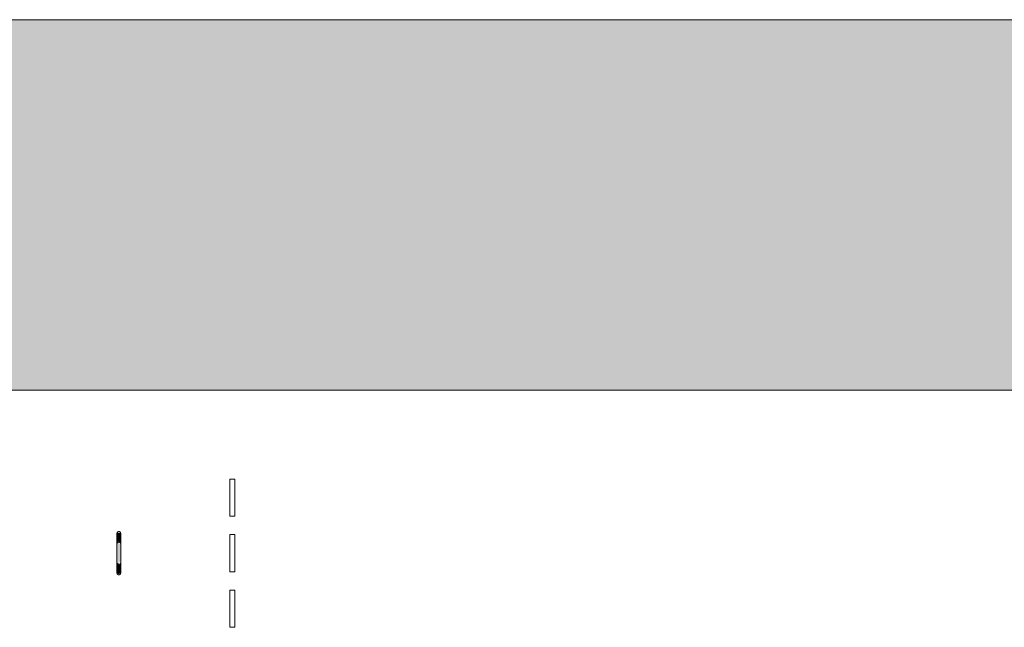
# Model space of a CAD drawing. Header units: millimetres. Extents: x 5980700 to 6194397, y -12939 to 2351883.
# Tile 429 of 587: x 6096857 to 6099516, y -10766 to -9126. Entities that reach past the tile are written whole.
import ezdxf

# ---------------------------------------------------------------- set-up
doc = ezdxf.new("R2010")
doc.units = ezdxf.units.MM
for name, color, linetype, lineweight in [('A-FLOR', 192, 'Continuous', 18), ('A-FLOR-PATT', 8, 'Continuous', 18), ('A-WALL', 113, 'Continuous', 18), ('P-SANR-FIXT', 6, 'Continuous', 9)]:
    doc.layers.add(name, color=color, linetype=linetype, lineweight=lineweight)

# ---------------------------------------------------------------- blocks, each defined once
blk = doc.blocks.new('BE-PMSa-MOD-ARQ-CONEXAODOFUTURO-EX-000-R_rvt-2-PLANTA DE CAIMENTO DE PISOS - 1 PAV_')
at = {"layer": 'A-FLOR-PATT', "lineweight": 5}
h = blk.add_hatch(dxfattribs=at)
h.set_pattern_fill('FP_2', color=135, style=0, pattern_type=2)
h.set_pattern_definition([(0, (0, 0), (812.8, 203.2), [33.528, -576.072, 33.528, -576.072, -3251.2]), (0, (0, 0), (812.8, 203.2), [-1219.2, 33.528, -1185.672, 33.528, -576.072, -1422.4]), (0, (0, 0), (812.8, 203.2), [-3048, 33.528, -372.872, 33.528, -982.472]), (120, (304.8, 101.6), (-582.3764, 602.3054), [33.528, -576.072, 33.528, -576.072, -3251.2]), (120, (304.8, 101.6), (-582.3764, 602.3054), [-1219.2, 33.528, -1185.672, 33.528, -576.072, -1422.4]), (120, (304.8, 101.6), (-582.3764, 602.3054), [-3048, 33.528, -372.872, 33.528, -982.472]), (240, (406.4, 508), (-230.4236, -805.5054), [33.528, -576.072, 33.528, -576.072, -3251.2]), (240, (406.4, 508), (-230.4236, -805.5054), [-1219.2, 33.528, -1185.672, 33.528, -576.072, -1422.4]), (240, (406.4, 508), (-230.4236, -805.5054), [-3048, 33.528, -372.872, 33.528, -982.472])])
h.paths.add_polyline_path([(-15966.9, 4711.1), (-15966.8, 4712.9), (-15965.6, 4712.4)])
h.paths.add_polyline_path([(3731.2, -10125.8), (14705.4, -10125.8), (14705.4, -9779.9), (14699.4, -9779.9), (14699.4, -9763.2), (14681.7, -9763.8), (14671, -9768.5), (14665.9, -9782.6), (14665.9, -9856.3), (14670.7, -9865.1), (14677.5, -9868.5), (14678.4, -9869.2), (14678.4, -9881), (14674.1, -9882.1), (14663.1, -9878), (14654.3, -9868.6), (14652, -9860), (14651.9, -9855.7), (14650.9, -9855.7), (14651.9, -9780.7), (14653.7, -9770.1), (14656.9, -9762.9), (14667.1, -9752.6), (14683.4, -9748.2), (14699.4, -9748.2), (14699.4, -9731.6), (14705.4, -9731.6), (14705.4, -9705.7), (14755.4, -9705.7), (14755.4, -9754.7), (14795.4, -9754.7), (14796, -9756.7), (14812.4, -9756.7), (14811.4, -9815.7), (14810.3, -9815.7), (14811.5, -9818.2), (14811.4, -9819.3), (14811.4, -9820.9), (14827.4, -9827.2), (14827.4, -10125.8), (21231.4, -10125.8), (21231.4, 5919.2), (12003.9, 5918.5), (12003.9, 5447.2), (12268.9, 5447.2), (12268.9, 4674.2), (15653.9, 4674.2), (15653.9, 5447.2), (15923.9, 5447.2), (15923.9, 4674.2), (19560.4, 4674.2), (19559.8, 4677.2), (19558.6, 4677.2), (19558.9, 4681.2), (19560.4, 4681.2), (19559.8, 4682.6), (19558, 4682.6), (19558.9, 4695.3), (19588, 4695.2), (19586.9, 4682.5), (19585.4, 4682.5), (19586, 4681.2), (19587.2, 4681.2), (19586.9, 4677.2), (19585.4, 4677.1), (19586, 4674.2), (19999.4, 4674.2), (19999.4, 5447.2), (20269.4, 5447.2), (20269.4, 4280.7), (20299.4, 4280.7), (20298.5, 1530.7), (20269.4, 1530.7), (20269.4, 1143.6), (20299.4, 1143.6), (20298.5, -1606.4), (20269.4, -1606.4), (20269.4, -2040.2), (20299.4, -2040.2), (20298.5, -4790.2), (20269.4, -4790.2), (20269.4, -5273.9), (20299.4, -5273.9), (20298.5, -8023.9), (20269.4, -8023.9), (20269.4, -9308.8), (19999.4, -9308.8), (19999.4, -8513.8), (19913.4, -8513.8), (19913.4, -8347.8), (19635.4, -8348), (19635.4, -8377.8), (16285.4, -8377), (16285.4, -8347.8), (15971.9, -8348), (15971.9, -8513.8), (15921.4, -8513.8), (15921.4, -9312.6), (15651.4, -9312.6), (15651.4, -8513.8), (15603.4, -8513.8), (15603.4, -8377.8), (12316.9, -8377.8), (12316.9, -8513.8), (12293.9, -8513.8), (12293.9, -9312.6), (11998.9, -9312.6), (11998.9, -8513.8), (11950.9, -8513.8), (11950.9, -8347.8), (11867.6, -8348), (11867.6, -8377.8), (8517.6, -8377), (8517.6, -8347.8), (8434.4, -8348), (8434.4, -8513.8), (8386.4, -8513.8), (8386.4, -9312.6), (8116.4, -9312.6), (8116.4, -9125.8), (2121.4, -9125.8), (2121.4, -9312.6), (1851.4, -9312.6), (1851.4, -9125.8), (-4143.6, -9125.8), (-4143.6, -9312.6), (-4413.6, -9312.6), (-4413.6, -8513.8), (-4461.6, -8513.8), (-4461.6, -8347.8), (-4547.4, -8348), (-4547.4, -8377.8), (-7897.4, -8377), (-7897.4, -8347.8), (-7983.1, -8348), (-7983.1, -8513.8), (-8031.1, -8513.8), (-8031.1, -9308.8), (-8301.1, -9308.8), (-8301.1, -8513.8), (-8349.1, -8513.8), (-8349.1, -8347.8), (-8354.9, -8348), (-8354.9, -8377.8), (-11704.9, -8377), (-11705.7, -8347.8), (-11710.6, -8348), (-11710.6, -8513.8), (-11758.6, -8513.8), (-11758.6, -9308.8), (-12028.6, -9308.8), (-12028.6, -8513.8), (-12076.6, -8513.8), (-12076.6, -8347.8), (-12498.6, -8348), (-12498.6, -8377.8), (-15848.6, -8377), (-15848.6, -8347.8), (-16270.6, -8348), (-16270.6, -8513.8), (-16356.6, -8513.8), (-16356.6, -9308.8), (-16626.6, -9308.8), (-16626.6, -7987.1), (-16656.6, -7987.1), (-16655.7, -5237.1), (-16626.6, -5237.1), (-16626.6, -4803.3), (-16656.6, -4803.3), (-16655.7, -2053.3), (-16626.6, -2053.3), (-16626.6, -1620.8), (-16656.6, -1620.8), (-16655.7, 1129.2), (-16626.6, 1129.2), (-16626.6, 1534.2), (-16656.6, 1534.2), (-16655.8, 4291.7), (-16626.6, 4291.7), (-16626.6, 5479.2), (-16356.6, 5479.2), (-16356.6, 4674.2), (-15971.5, 4674.2), (-15969.3, 4707.1), (-15967.8, 4710.3), (-15962.3, 4714.1), (-15960.9, 4714.7), (-15959.8, 4714.7), (-15959.8, 4715.8), (-15957.8, 4715.3), (-15956.7, 4714.5), (-15954.5, 4715.1), (-15948.7, 4712.4), (-15947.7, 4710.3), (-15946.3, 4709), (-15944.3, 4699), (-15943.8, 4697.9), (-15944, 4674.2), (-12028.6, 4674.2), (-12028.6, 5447.2), (-11733.6, 5446.9), (-11733.6, 4674.2), (-8301.1, 4674.2), (-8301.1, 5447.2), (-8031.1, 5447.2), (-8031.1, 5919.2), (-17588.6, 5919.2), (-17588.6, -10125.8), (1375.7, -10125.8)])
h.paths.add_polyline_path([(14665.7, -9780.7), (14665.6, -9779.8), (14665.6, -9780.7)])
h.paths.add_polyline_path([(-16089.7, -8758.1), (-16115.5, -8754.7), (-16139.7, -8744.7), (-16160.4, -8728.8), (-16176.3, -8708.1), (-16186.3, -8684), (-16189.7, -8658.1), (-16186.3, -8632.2), (-16176.3, -8608.1), (-16160.4, -8587.4), (-16139.7, -8571.5), (-16115.5, -8561.5), (-16089.7, -8558.1), (-16063.8, -8561.5), (-16039.7, -8571.5), (-16018.9, -8587.4), (-16003.1, -8608.1), (-15993.1, -8632.2), (-15989.7, -8658.1), (-15993.1, -8684), (-16003.1, -8708.1), (-16021.2, -8730.5), (-16039.7, -8744.7), (-16063.8, -8754.7)])
h.paths.add_polyline_path([(19732.7, -8754.7), (19706.8, -8751.3), (19682.7, -8741.3), (19660, -8722.8), (19646.1, -8704.7), (19636.1, -8680.5), (19632.7, -8648.7), (19632.7, -8622.8), (19636.1, -8596.9), (19646.1, -8572.8), (19662, -8552.1), (19682.7, -8536.2), (19706.8, -8526.2), (19732.7, -8522.8), (19758.6, -8526.2), (19782.7, -8536.2), (19803.4, -8552.1), (19819.3, -8572.8), (19829.3, -8596.9), (19832.7, -8628.4), (19832.7, -8654.7), (19827.9, -8684), (19816.7, -8708.1), (19803.4, -8725.4), (19782.7, -8741.3), (19758.6, -8751.3)])
h.paths.add_polyline_path([(15648.4, -8468.8), (15650.9, -8468.8), (15650.9, -8347.8), (15648.4, -8348)])
h.paths.add_polyline_path([(19588.8, 4677.1), (19587.2, 4677.2), (19588.2, 4681.2)])
h.paths.add_polyline_path([(19557, 4677.1), (19558.3, 4678.4), (19558, 4677.2), (19557.1, 4677.1)])
h.paths.add_polyline_path([(19572.9, 4728.1), (19572.9, 4726.7), (19573.5, 4727.7)])
h.paths.add_polyline_path([(19575.7, 4695.6), (19572.6, 4696.4), (19568.9, 4696.4), (19559.3, 4696.3), (19559.3, 4718), (19562.4, 4722.5), (19569.3, 4726.3), (19567.3, 4727.1), (19574.7, 4727.8), (19576.1, 4726.5), (19576.8, 4726.2), (19583.6, 4722.3), (19587.5, 4715.6), (19587.5, 4707.7), (19586.3, 4704.1), (19585.9, 4696.3), (19576.1, 4696)])
h.paths.add_polyline_path([(-15957.8, 4718.7), (-15954.5, 4717), (-15955.2, 4716.8)])
h.paths.add_polyline_path([(-15960.3, 4716.8), (-15961, 4718.1), (-15959.7, 4717.2), (-15960.1, 4717)])
h.paths.add_polyline_path([(19732.7, 4730.2), (19706.8, 4733.6), (19682.7, 4743.6), (19662, 4759.5), (19646.1, 4780.2), (19636.1, 4804.4), (19632.7, 4830.2), (19636.1, 4856.1), (19646.1, 4880.2), (19662, 4901), (19682.7, 4916.8), (19706.8, 4926.8), (19732.7, 4930.2), (19758.6, 4926.8), (19782.7, 4916.8), (19803.4, 4901), (19819.3, 4880.2), (19829.3, 4856.1), (19832.7, 4830.2), (19829.3, 4804.4), (19819.3, 4780.2), (19803.4, 4759.5), (19782.7, 4743.6), (19758.6, 4733.6)])
h.paths.add_polyline_path([(-16089.7, 4736.4), (-16115.5, 4739.8), (-16139.7, 4749.8), (-16160.4, 4765.7), (-16176.3, 4786.4), (-16186.3, 4810.5), (-16189.7, 4836.4), (-16186.3, 4862.3), (-16176.3, 4886.4), (-16160.4, 4907.1), (-16139.7, 4923), (-16115.5, 4933), (-16089.7, 4936.4), (-16063.8, 4933), (-16039.7, 4923), (-16018.9, 4907.1), (-16003.1, 4886.4), (-15993.1, 4862.3), (-15989.7, 4836.4), (-15993.1, 4810.5), (-16003.1, 4786.4), (-16018.9, 4765.7), (-16039.7, 4749.8), (-16063.8, 4739.8)])
at = {"layer": 'A-FLOR', "color": 250, "lineweight": 5}
blk.add_line((-17588.6, -10125.8), (14705.4, -10125.8), dxfattribs=at)
at = {"layer": 'A-WALL', "color": 250, "lineweight": 5}
blk.add_line((8116.4, -9125.8), (2121.4, -9125.8), dxfattribs=at)
blk = doc.blocks.new('ESG_Caixa de Inspeção de Alvenaria - Caixa de Inspeção de Alvenaria-25572308-PLANTA DE CAIMENTO DE PISOS - 1 PAV_')
at = {"layer": 'P-SANR-FIXT'}
h = blk.add_hatch(color=55, dxfattribs=at)
h.paths.add_polyline_path([(-25, -2.5), (-27.4, 0), (-29.8, 0), (-27.3, -1.3)])
h.paths.add_polyline_path([(-25, -3.5), (-30.9, 0), (-54.5, 0), (-55.6, -2.5), (-54.1, -3.6), (-45.1, -5), (-30, -4.3)])
for points in [[(-25, 3.5), (-40.5, 4.9), (-52.3, 4), (-54.4, 4.3), (-55, 1.9), (-54.5, 0), (-29.8, 0), (-26.4, 2.5)], [(25, 1.3), (25, 5), (-25, 4.3), (-25, 0), (25, 0)], [(25, -1.3), (25, 0), (-25, 0), (-25, -5), (25, -4.3), (25, -2.5)], [(56.2, 0), (54.5, 4.6), (47.1, 5), (38.7, 4.5), (31.3, 4.9), (25.9, 3.5), (31.3, 0), (54.5, 0)]]:
    blk.add_hatch(color=55, dxfattribs=at).paths.add_polyline_path(points)
h = blk.add_hatch(color=55, dxfattribs=at)
h.paths.add_polyline_path([(56.2, 0), (29.8, 0), (25, -4.3), (37.2, -4.8), (43.7, -4.3), (53, -4.9), (55.5, -3.5), (56.1, -0.5)])
h.paths.add_polyline_path([(29.8, 0), (27.4, 0), (27.4, -1.2)])
at = {"layer": 'P-SANR-FIXT', "color": 53}
for p, q in [((-200, 313), (-200, 300)), ((-200, 313), (-100, 313)), ((-100, 300), (-200, 300)), ((-100, 300), (-100, 313)), ((-50, 313), (-50, 300)), ((-50, 313), (50, 313)), ((50, 300), (-50, 300)), ((50, 300), (50, 313)), ((100, 313), (100, 300)), ((100, 313), (200, 313)), ((200, 300), (100, 300)), ((200, 300), (200, 313)), ((25, 5), (-25, 5)), ((-25, -5), (25, -5))]:
    blk.add_line(p, q, dxfattribs=at)
at = {"layer": 'P-SANR-FIXT', "color": 53, "flags": 128}
for points in [[(-58.3, 0), (-58.3, 0.2), (-58.3, 0.4), (-58.3, 0.6), (-58.3, 0.8), (-58.2, 1), (-58.2, 1.2), (-58.1, 1.4), (-58.1, 1.6), (-58, 1.8), (-57.9, 1.9), (-57.9, 2.1), (-57.8, 2.3), (-57.7, 2.5), (-57.6, 2.7), (-57.5, 2.8), (-57.3, 3), (-57.2, 3.1), (-57.1, 3.3), (-57, 3.4), (-56.8, 3.6), (-56.7, 3.7), (-56.5, 3.9), (-56.4, 4), (-56.2, 4.1), (-56, 4.2), (-55.9, 4.3), (-55.7, 4.4), (-55.5, 4.5), (-55.3, 4.6), (-55.1, 4.7), (-55, 4.7), (-54.8, 4.8), (-54.6, 4.8), (-54.4, 4.9), (-54.2, 4.9), (-54, 5), (-53.8, 5), (-53.6, 5), (-53.4, 5), (-53.3, 5)], [(-53.3, -5), (-53.5, -5), (-53.7, -5), (-53.9, -5), (-54.1, -4.9), (-54.3, -4.9), (-54.5, -4.9), (-54.7, -4.8), (-54.9, -4.7), (-55.1, -4.7), (-55.3, -4.6), (-55.5, -4.5), (-55.6, -4.4), (-55.8, -4.3), (-56, -4.2), (-56.2, -4.1), (-56.3, -4), (-56.5, -3.9), (-56.6, -3.8), (-56.8, -3.6), (-56.9, -3.5), (-57.1, -3.3), (-57.2, -3.2), (-57.3, -3), (-57.4, -2.9), (-57.5, -2.7), (-57.6, -2.5), (-57.7, -2.4), (-57.8, -2.2), (-57.9, -2), (-58, -1.8), (-58.1, -1.6), (-58.1, -1.4), (-58.2, -1.2), (-58.2, -1), (-58.3, -0.8), (-58.3, -0.7), (-58.3, -0.5), (-58.3, -0.3), (-58.3, -0.1), (-58.3, 0)], [(-25, 5), (-26.1, 5), (-27.3, 5), (-28.4, 5), (-29.5, 5), (-30.6, 5), (-31.7, 5), (-32.8, 5), (-33.9, 5), (-35, 5), (-36, 5), (-37.1, 5), (-38.1, 5), (-39.1, 5), (-40.1, 5), (-41, 5), (-41.9, 5), (-42.8, 5), (-43.7, 5), (-44.5, 5), (-45.3, 5), (-46.1, 5), (-46.8, 5), (-47.5, 5), (-48.2, 5), (-48.8, 5), (-49.4, 5), (-50, 5), (-50.5, 5), (-51, 5), (-51.4, 5), (-51.8, 5), (-52.1, 5), (-52.4, 5), (-52.7, 5), (-52.9, 5), (-53.1, 5), (-53.2, 5), (-53.3, 5), (-53.3, 5)], [(-53.3, 5), (-53.3, 5), (-53.3, 5)], [(53.3, 5), (53.3, 5), (53.2, 5), (53.1, 5), (53, 5), (52.8, 5), (52.5, 5), (52.2, 5), (51.9, 5), (51.5, 5), (51.1, 5), (50.6, 5), (50.1, 5), (49.6, 5), (49, 5), (48.4, 5), (47.7, 5), (47, 5), (46.3, 5), (45.5, 5), (44.7, 5), (43.9, 5), (43.1, 5), (42.2, 5), (41.2, 5), (40.3, 5), (39.3, 5), (38.4, 5), (37.3, 5), (36.3, 5), (35.3, 5), (34.2, 5), (33.1, 5), (32, 5), (30.9, 5), (29.8, 5), (28.7, 5), (27.6, 5), (26.4, 5), (25.3, 5), (25, 5)], [(53.3, 5), (53.5, 5), (53.7, 5), (53.9, 5), (54.1, 4.9), (54.3, 4.9), (54.5, 4.9), (54.7, 4.8), (54.9, 4.7), (55.1, 4.7), (55.3, 4.6), (55.5, 4.5), (55.6, 4.4), (55.8, 4.3), (56, 4.2), (56.2, 4.1), (56.3, 4), (56.5, 3.9), (56.6, 3.8), (56.8, 3.6), (56.9, 3.5), (57.1, 3.3), (57.2, 3.2), (57.3, 3), (57.4, 2.9), (57.5, 2.7), (57.6, 2.5), (57.7, 2.4), (57.8, 2.2), (57.9, 2), (58, 1.8), (58.1, 1.6), (58.1, 1.4), (58.2, 1.2), (58.2, 1), (58.3, 0.8), (58.3, 0.7), (58.3, 0.5), (58.3, 0.3), (58.3, 0.1), (58.3, 0)], [(53.3, 5), (53.3, 5), (53.3, 5)], [(58.3, 0), (58.3, -0.2), (58.3, -0.4), (58.3, -0.6), (58.3, -0.8), (58.2, -1), (58.2, -1.2), (58.1, -1.4), (58.1, -1.6), (58, -1.8), (57.9, -1.9), (57.9, -2.1), (57.8, -2.3), (57.7, -2.5), (57.6, -2.7), (57.5, -2.8), (57.3, -3), (57.2, -3.1), (57.1, -3.3), (57, -3.4), (56.8, -3.6), (56.7, -3.7), (56.5, -3.9), (56.4, -4), (56.2, -4.1), (56, -4.2), (55.9, -4.3), (55.7, -4.4), (55.5, -4.5), (55.3, -4.6), (55.1, -4.7), (55, -4.7), (54.8, -4.8), (54.6, -4.8), (54.4, -4.9), (54.2, -4.9), (54, -5), (53.8, -5), (53.6, -5), (53.4, -5), (53.3, -5)], [(-53.3, -5), (-53.3, -5), (-53.3, -5)], [(-53.3, -5), (-53.3, -5), (-53.2, -5), (-53.1, -5), (-53, -5), (-52.8, -5), (-52.5, -5), (-52.2, -5), (-51.9, -5), (-51.5, -5), (-51.1, -5), (-50.6, -5), (-50.1, -5), (-49.6, -5), (-49, -5), (-48.4, -5), (-47.7, -5), (-47, -5), (-46.3, -5), (-45.5, -5), (-44.7, -5), (-43.9, -5), (-43.1, -5), (-42.2, -5), (-41.2, -5), (-40.3, -5), (-39.3, -5), (-38.4, -5), (-37.3, -5), (-36.3, -5), (-35.3, -5), (-34.2, -5), (-33.1, -5), (-32, -5), (-30.9, -5), (-29.8, -5), (-28.7, -5), (-27.6, -5), (-26.4, -5), (-25.3, -5), (-25, -5)], [(25, -5), (26.1, -5), (27.3, -5), (28.4, -5), (29.5, -5), (30.6, -5), (31.7, -5), (32.8, -5), (33.9, -5), (35, -5), (36, -5), (37.1, -5), (38.1, -5), (39.1, -5), (40.1, -5), (41, -5), (41.9, -5), (42.8, -5), (43.7, -5), (44.5, -5), (45.3, -5), (46.1, -5), (46.8, -5), (47.5, -5), (48.2, -5), (48.8, -5), (49.4, -5), (50, -5), (50.5, -5), (51, -5), (51.4, -5), (51.8, -5), (52.1, -5), (52.4, -5), (52.7, -5), (52.9, -5), (53.1, -5), (53.2, -5), (53.3, -5), (53.3, -5)], [(53.3, -5), (53.3, -5), (53.3, -5)]]:
    blk.add_lwpolyline(points, dxfattribs=at)
at = {"layer": 'P-SANR-FIXT', "color": 53}
for centre, start_param, end_param in [((-53.3, 0), 5.759587, 7.853982), ((-53.3, 0), 1.570796, 3.665191), ((53.3, 0), 4.712389, 6.283185), ((53.3, 0), 3.141593, 4.712389)]:
    blk.add_ellipse(centre, major_axis=(0, 5), ratio=0.998268, start_param=start_param, end_param=end_param, dxfattribs=at)
blk = doc.blocks.new('BE-PMSa-MOD-ESG-CONEXAODOFUTURO-EX-000-R_rvt-2-PLANTA DE CAIMENTO DE PISOS - 1 PAV_')
at = {"layer": 'P-SANR-FIXT', "color": 21, "lineweight": 9, "rotation": 269.9999999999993}
blk.add_blockref('ESG_Caixa de Inspeção de Alvenaria - Caixa de Inspeção de Alvenaria-25572308-PLANTA DE CAIMENTO DE PISOS - 1 PAV_', (4859.5, -10565.8), dxfattribs=at)

msp = doc.modelspace()

# ---------------------------------------------------------------- block references
at = {"color": 50, "lineweight": 5}
for name in ['BE-PMSa-MOD-ARQ-CONEXAODOFUTURO-EX-000-R_rvt-2-PLANTA DE CAIMENTO DE PISOS - 1 PAV_', 'BE-PMSa-MOD-ESG-CONEXAODOFUTURO-EX-000-R_rvt-2-PLANTA DE CAIMENTO DE PISOS - 1 PAV_']:
    msp.add_blockref(name, (6092265, 0), dxfattribs=at)

doc.saveas('drawing.dxf')
